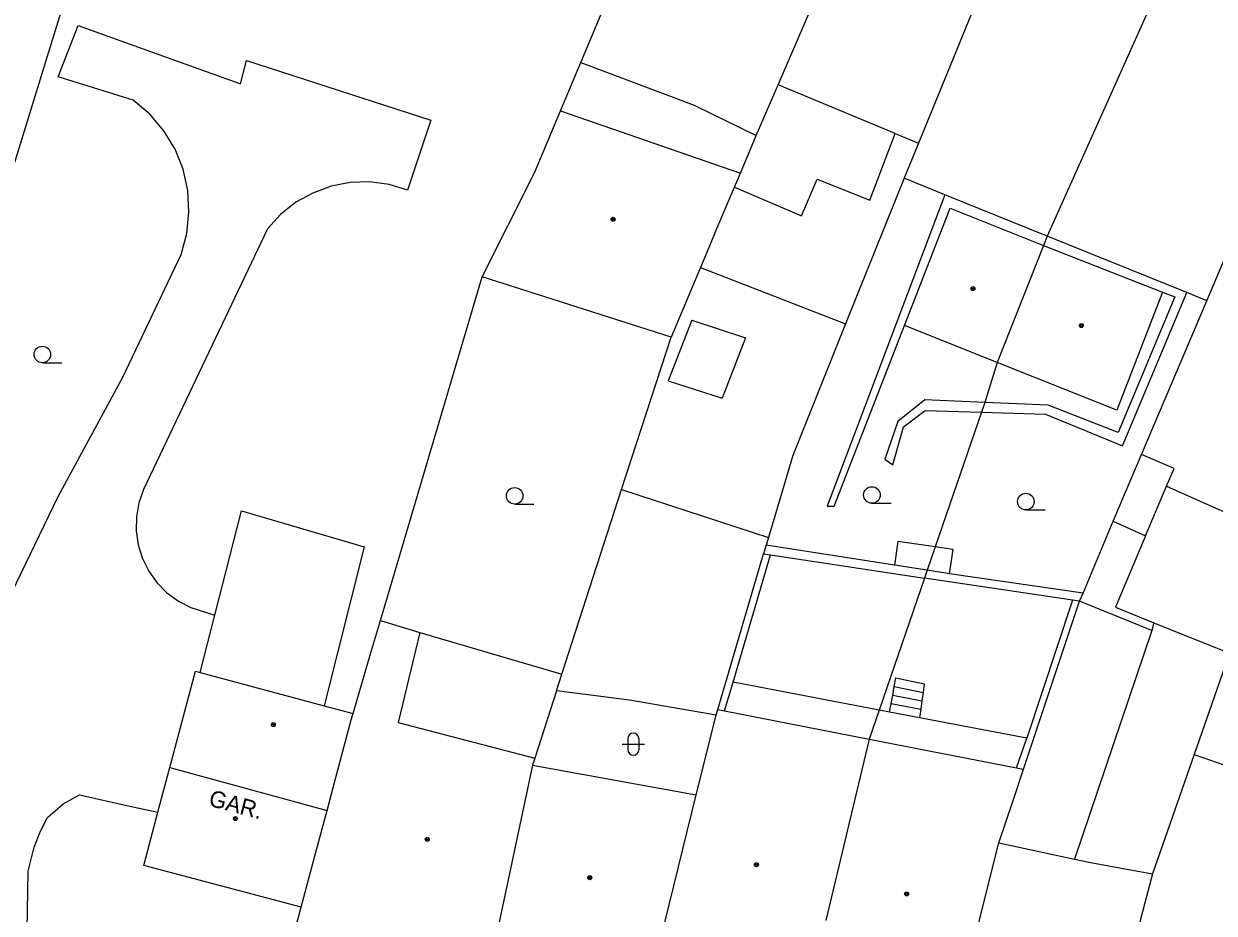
# Model space of a CAD drawing. Extents: x -595546 to -593986, y -1160845 to -1159202.
# Drawn here: x -594818.9 to -594765, y -1160746.3 to -1160706 of the extents above; entities that cross this region are included whole.
import ezdxf

# ---------------------------------------------------------------- set-up
doc = ezdxf.new("R2010")
doc.units = 0
for name, color, linetype in [('DOP - budovy nerozlisene - VP', 7, 'Continuous'), ('DOP - kresba z DSPS bez souradnic', 7, 'Continuous'), ('DOP - rozhrani ploch obecne', 7, 'Continuous'), ('Level 36', 7, 'Continuous'), ('Level 39', 7, 'Continuous'), ('TM - budovy zdene_ betonove - VP', 7, 'Continuous'), ('TM - letecke snimky - pomocna linie', 7, 'Continuous'), ('TM - plot drateny_ kovovy - VP', 7, 'Continuous'), ('TM - pomocna konstrukcni linie', 7, 'Continuous'), ('TM - popis objektu', 7, 'Continuous')]:
    doc.layers.add(name, color=color, linetype=linetype)

msp = doc.modelspace()

# ---------------------------------------------------------------- linework, layer by layer
at = {"layer": 'DOP - budovy nerozlisene - VP'}
for points in [[(-594778.99, -1160719.69), (-594776.92, -1160714.38)], [(-594776.92, -1160714.38), (-594772.69, -1160716.06)], [(-594772.69, -1160716.06), (-594774.79, -1160721.37)], [(-594772.69, -1160716.06), (-594767.3, -1160718.18)], [(-594767.3, -1160718.18), (-594769.37, -1160723.52)], [(-594774.79, -1160721.37), (-594778.99, -1160719.69)], [(-594769.37, -1160723.52), (-594774.79, -1160721.37)]]:
    msp.add_lwpolyline(points, dxfattribs=at)
at = {"layer": 'DOP - kresba z DSPS bez souradnic'}
for points in [[(-594777.16, -1160713.77), (-594782.49, -1160727.87)], [(-594766.75, -1160718.39), (-594769.31, -1160724.54)], [(-594769.11, -1160725.13), (-594766.2, -1160718.2)], [(-594767.3, -1160718.18), (-594766.75, -1160718.39)], [(-594782.17, -1160727.87), (-594778.99, -1160719.69)], [(-594778.07, -1160723.05), (-594779.29, -1160724.04)], [(-594775.34, -1160723.17), (-594778.07, -1160723.05)], [(-594772.48, -1160723.29), (-594775.34, -1160723.17)], [(-594779.03, -1160724.27), (-594778.05, -1160723.53)], [(-594778.05, -1160723.53), (-594775.5, -1160723.61)], [(-594775.5, -1160723.61), (-594772.6, -1160723.7)], [(-594772.6, -1160723.7), (-594769.11, -1160725.13)], [(-594769.31, -1160724.54), (-594772.48, -1160723.29)], [(-594779.29, -1160724.04), (-594779.87, -1160725.74)], [(-594779.51, -1160726), (-594779.03, -1160724.27)], [(-594779.87, -1160725.74), (-594779.51, -1160726)], [(-594782.49, -1160727.87), (-594782.17, -1160727.87)], [(-594779.44, -1160730.54), (-594785.25, -1160729.64)], [(-594779.28, -1160729.47), (-594779.44, -1160730.54)], [(-594777.6, -1160729.71), (-594779.28, -1160729.47)], [(-594776.78, -1160729.83), (-594777.6, -1160729.71)], [(-594768.07, -1160729.21), (-594769.43, -1160732.44)], [(-594786.74, -1160735.83), (-594785.05, -1160730.07)], [(-594776.94, -1160730.93), (-594776.78, -1160729.83)], [(-594777.96, -1160730.77), (-594779.44, -1160730.54)], [(-594776.94, -1160730.93), (-594777.96, -1160730.77)], [(-594770.9, -1160731.8), (-594776.94, -1160730.93)], [(-594771.38, -1160732.12), (-594773.45, -1160738.37)], [(-594767.79, -1160733.5), (-594771.06, -1160732.17)], [(-594769.43, -1160732.44), (-594767.69, -1160733.15)], [(-594767.69, -1160733.15), (-594767.79, -1160733.5)], [(-594767.69, -1160733.15), (-594764.27, -1160734.53)], [(-594779.45, -1160736.03), (-594779.38, -1160735.64)], [(-594779.38, -1160735.64), (-594778.09, -1160735.91)], [(-594787.13, -1160737.14), (-594786.74, -1160735.83)], [(-594780.14, -1160737.1), (-594786.74, -1160735.83)], [(-594779.52, -1160736.42), (-594779.45, -1160736.03)], [(-594779.45, -1160736.03), (-594778.14, -1160736.3)], [(-594778.09, -1160735.91), (-594778.14, -1160736.3)], [(-594779.59, -1160736.8), (-594779.52, -1160736.42)], [(-594779.52, -1160736.42), (-594778.2, -1160736.68)], [(-594778.2, -1160736.68), (-594778.25, -1160737.06)], [(-594778.14, -1160736.3), (-594778.2, -1160736.68)], [(-594779.66, -1160737.19), (-594780.14, -1160737.1)], [(-594779.66, -1160737.19), (-594779.59, -1160736.8)], [(-594778.3, -1160737.45), (-594779.66, -1160737.19)], [(-594779.59, -1160736.8), (-594778.25, -1160737.06)], [(-594778.25, -1160737.06), (-594778.3, -1160737.45)], [(-594773.45, -1160738.37), (-594778.3, -1160737.45)], [(-594773.92, -1160739.72), (-594773.45, -1160738.37)]]:
    msp.add_lwpolyline(points, dxfattribs=at)
at = {"layer": 'DOP - rozhrani ploch obecne'}
for points in [[(-594784.71, -1160708.79), (-594772.21, -1160679.83)], [(-594768.54, -1160687.45), (-594778.35, -1160711.43)], [(-594765, -1160698.87), (-594772.53, -1160715.64)], [(-594765.3, -1160718.57), (-594756.87, -1160698.61)], [(-594793.65, -1160707.78), (-594788.51, -1160709.71)], [(-594785.7, -1160711.09), (-594784.71, -1160708.79)], [(-594788.51, -1160709.71), (-594785.7, -1160711.09)], [(-594786.42, -1160712.79), (-594785.7, -1160711.09)], [(-594778.35, -1160711.43), (-594779, -1160713.02)], [(-594779, -1160713.02), (-594781.65, -1160719.61)], [(-594777.16, -1160713.77), (-594779, -1160713.02)], [(-594772.53, -1160715.64), (-594777.16, -1160713.77)], [(-594772.53, -1160715.64), (-594772.69, -1160716.06)], [(-594766.2, -1160718.2), (-594772.53, -1160715.64)], [(-594765.3, -1160718.57), (-594766.2, -1160718.2)], [(-594768.25, -1160725.53), (-594765.3, -1160718.57)], [(-594781.65, -1160719.61), (-594784.05, -1160725.57)], [(-594791.8, -1160727.12), (-594789.56, -1160720.22)], [(-594774.79, -1160721.37), (-594775.34, -1160723.17)], [(-594775.34, -1160723.17), (-594775.5, -1160723.61)], [(-594775.5, -1160723.61), (-594777.6, -1160729.71)], [(-594784.05, -1160725.57), (-594785.15, -1160729.29)], [(-594769.53, -1160728.54), (-594768.25, -1160725.53)], [(-594768.07, -1160729.21), (-594767.12, -1160726.96)], [(-594767.12, -1160726.96), (-594762.14, -1160729.18)], [(-594794.51, -1160735.48), (-594791.8, -1160727.12)], [(-594770.9, -1160731.8), (-594769.53, -1160728.54)], [(-594769.53, -1160728.54), (-594768.07, -1160729.21)], [(-594785.25, -1160729.64), (-594785.37, -1160730.02)], [(-594785.15, -1160729.29), (-594785.25, -1160729.64)], [(-594777.6, -1160729.71), (-594777.96, -1160730.77)], [(-594787.44, -1160737.08), (-594785.37, -1160730.02)], [(-594785.37, -1160730.02), (-594785.05, -1160730.07)], [(-594785.05, -1160730.07), (-594778.08, -1160731.12)], [(-594777.96, -1160730.77), (-594778.08, -1160731.12)], [(-594778.08, -1160731.12), (-594780.14, -1160737.1)], [(-594771.38, -1160732.12), (-594778.08, -1160731.12)], [(-594771.06, -1160732.17), (-594770.9, -1160731.8)], [(-594773.6, -1160739.78), (-594771.06, -1160732.17)], [(-594771.06, -1160732.17), (-594771.38, -1160732.12)], [(-594764.27, -1160734.53), (-594765.87, -1160739.11)], [(-594794.75, -1160736.23), (-594794.51, -1160735.48)], [(-594794.75, -1160736.23), (-594795.73, -1160739.28)], [(-594791.44, -1160736.65), (-594794.75, -1160736.23)], [(-594787.52, -1160737.33), (-594791.44, -1160736.65)], [(-594780.14, -1160737.1), (-594780.59, -1160738.42)]]:
    msp.add_lwpolyline(points, dxfattribs=at)
at = {"layer": 'Level 36'}
for p, q in [((-594818.03, -1160721.375), (-594817.155, -1160721.375)), ((-594796.64, -1160727.775), (-594795.765, -1160727.775)), ((-594780.46, -1160727.735), (-594779.585, -1160727.735)), ((-594773.49, -1160728.035), (-594772.615, -1160728.035)), ((-594791.766, -1160738.646), (-594790.766, -1160738.646)), ((-594791.516, -1160738.396), (-594791.516, -1160738.896)), ((-594791.016, -1160738.396), (-594791.016, -1160738.896))]:
    msp.add_line(p, q, dxfattribs=at)
for centre in [(-594818.03, -1160721), (-594796.64, -1160727.4), (-594780.46, -1160727.36), (-594773.49, -1160727.66)]:
    msp.add_circle(centre, 0.375, dxfattribs=at)
for centre, start, end in [((-594791.266, -1160738.396), 0, 180), ((-594791.266, -1160738.896), 180, 0)]:
    msp.add_arc(centre, 0.25, start, end, dxfattribs=at)
at = {"layer": 'Level 39'}
for centre, radius in [((-594792.18, -1160714.88), 0.09), ((-594792.18, -1160714.88), 0.0398), ((-594775.89, -1160718.02), 0.09), ((-594775.89, -1160718.02), 0.0398), ((-594770.98, -1160719.69), 0.09), ((-594770.98, -1160719.69), 0.0398), ((-594807.57, -1160737.76), 0.09), ((-594807.57, -1160737.76), 0.0398), ((-594809.29, -1160742.01), 0.09), ((-594809.29, -1160742.01), 0.0398), ((-594800.6, -1160742.95), 0.09), ((-594800.6, -1160742.95), 0.0398), ((-594785.69, -1160744.1), 0.09), ((-594785.69, -1160744.1), 0.0398), ((-594793.24, -1160744.69), 0.09), ((-594793.24, -1160744.69), 0.0398), ((-594778.89, -1160745.42), 0.09), ((-594778.89, -1160745.42), 0.0398)]:
    msp.add_circle(centre, radius, dxfattribs=at)
at = {"layer": 'TM - budovy zdene_ betonove - VP'}
for points in [[(-594795.74, -1160712.77), (-594794.57, -1160709.97)], [(-594794.57, -1160709.97), (-594788.76, -1160711.97)], [(-594788.76, -1160711.97), (-594786.42, -1160712.79)], [(-594798.11, -1160717.49), (-594795.74, -1160712.77)], [(-594786.69, -1160713.42), (-594786.42, -1160712.79)], [(-594787.57, -1160715.51), (-594786.69, -1160713.42)], [(-594787.57, -1160715.51), (-594788.23, -1160717.07)], [(-594788.23, -1160717.07), (-594789.56, -1160720.22)], [(-594789.56, -1160720.22), (-594798.11, -1160717.49)], [(-594803.96, -1160737.25), (-594803.17, -1160734.56), (-594802.72, -1160733.05)], [(-594802.72, -1160733.05), (-594800.93, -1160733.58)], [(-594800.93, -1160733.58), (-594801.91, -1160737.66)], [(-594812.26, -1160739.7), (-594811.1, -1160735.34), (-594810.88, -1160735.4)], [(-594810.88, -1160735.4), (-594805.27, -1160736.9)], [(-594805.27, -1160736.9), (-594803.96, -1160737.25)], [(-594804.05, -1160737.54), (-594803.96, -1160737.25)], [(-594787.52, -1160737.33), (-594787.44, -1160737.08)], [(-594787.44, -1160737.08), (-594787.13, -1160737.14)], [(-594787.13, -1160737.14), (-594780.59, -1160738.42)], [(-594804.86, -1160740.61), (-594804.05, -1160737.54)], [(-594801.91, -1160737.66), (-594795.73, -1160739.28)], [(-594788.42, -1160740.94), (-594787.52, -1160737.33)], [(-594780.59, -1160738.42), (-594782.55, -1160746.63)], [(-594780.59, -1160738.42), (-594773.92, -1160739.72)], [(-594795.73, -1160739.28), (-594795.83, -1160739.6)], [(-594765.87, -1160739.11), (-594767.76, -1160744.52)], [(-594765.87, -1160739.11), (-594764.48, -1160739.59)], [(-594812.8, -1160741.72), (-594812.26, -1160739.7)], [(-594795.83, -1160739.6), (-594797.92, -1160749.41)], [(-594795.83, -1160739.6), (-594788.42, -1160740.94)], [(-594774.07, -1160741.2), (-594773.6, -1160739.78)], [(-594773.92, -1160739.72), (-594773.6, -1160739.78)], [(-594805.13, -1160741.64), (-594804.86, -1160740.61)], [(-594790.84, -1160750.78), (-594788.42, -1160740.94)], [(-594774.71, -1160743.11), (-594774.07, -1160741.2)], [(-594806.31, -1160746.02), (-594813.44, -1160744.13), (-594812.8, -1160741.72)], [(-594805.64, -1160743.53), (-594805.13, -1160741.64)], [(-594777.29, -1160753.4), (-594774.71, -1160743.11)], [(-594774.71, -1160743.11), (-594773.31, -1160743.41)], [(-594806.31, -1160746.02), (-594805.64, -1160743.53)], [(-594773.31, -1160743.41), (-594771.29, -1160743.85)], [(-594771.29, -1160743.85), (-594770.63, -1160743.99)], [(-594770.63, -1160743.99), (-594767.76, -1160744.52)], [(-594767.76, -1160744.52), (-594770.49, -1160754.87)], [(-594806.76, -1160747.71), (-594806.31, -1160746.02)]]:
    msp.add_lwpolyline(points, dxfattribs=at)
at = {"layer": 'TM - letecke snimky - pomocna linie'}
for points in [[(-594819.63, -1160732.22), (-594817.31, -1160727.43), (-594814.38, -1160722.02), (-594811.75, -1160716.47), (-594811.49, -1160715.52), (-594811.39, -1160714.55), (-594811.44, -1160713.57), (-594811.66, -1160712.61), (-594812.02, -1160711.7), (-594812.53, -1160710.87), (-594813.17, -1160710.12), (-594813.92, -1160709.49), (-594817.31, -1160708.43), (-594816.41, -1160706.1), (-594809.05, -1160708.75), (-594808.79, -1160707.69), (-594800.43, -1160710.39), (-594801.49, -1160713.56), (-594802.33, -1160713.31), (-594803.21, -1160713.19), (-594804.09, -1160713.22), (-594804.95, -1160713.38), (-594805.78, -1160713.69), (-594806.55, -1160714.11), (-594807.24, -1160714.66), (-594807.84, -1160715.31), (-594813.45, -1160727.11), (-594813.66, -1160727.72), (-594813.77, -1160728.35), (-594813.78, -1160728.99), (-594813.69, -1160729.62), (-594813.5, -1160730.24), (-594813.21, -1160730.81), (-594812.84, -1160731.33), (-594812.39, -1160731.79), (-594811.87, -1160732.17), (-594811.3, -1160732.46), (-594810.22, -1160732.81)], [(-594779.41, -1160710.99), (-594784.71, -1160708.79)], [(-594786.69, -1160713.42), (-594783.65, -1160714.72), (-594782.94, -1160713.06), (-594780.56, -1160714.01), (-594779.41, -1160710.99)], [(-594779.41, -1160710.99), (-594778.35, -1160711.43)], [(-594788.23, -1160717.07), (-594781.65, -1160719.61)], [(-594788.62, -1160719.45), (-594789.69, -1160722.19), (-594787.25, -1160722.98)], [(-594788.62, -1160719.45), (-594786.18, -1160720.24), (-594787.25, -1160722.98)], [(-594767.12, -1160726.96), (-594766.78, -1160726.16), (-594768.25, -1160725.53)], [(-594791.8, -1160727.12), (-594785.15, -1160729.29)], [(-594810.22, -1160732.81), (-594809.01, -1160728.08), (-594803.45, -1160729.71), (-594805.27, -1160736.9)], [(-594810.88, -1160735.4), (-594810.22, -1160732.81)], [(-594767.79, -1160733.5), (-594771.29, -1160743.85)], [(-594800.93, -1160733.58), (-594794.51, -1160735.48)], [(-594818.84, -1160754.16), (-594818.68, -1160744.4), (-594818.4, -1160743.3), (-594818.11, -1160742.58), (-594817.8, -1160741.97), (-594817.08, -1160741.35), (-594816.35, -1160740.93), (-594814.07, -1160741.45), (-594812.8, -1160741.72)]]:
    msp.add_lwpolyline(points, dxfattribs=at)
at = {"layer": 'TM - plot drateny_ kovovy - VP'}
for points in [[(-594793.65, -1160707.78), (-594786.2, -1160690.03)], [(-594816.67, -1160703.77), (-594827.39, -1160738.53)], [(-594794.57, -1160709.97), (-594793.65, -1160707.78)], [(-594802.72, -1160733.05), (-594798.11, -1160717.49)]]:
    msp.add_lwpolyline(points, dxfattribs=at)
at = {"layer": 'TM - pomocna konstrukcni linie'}
msp.add_lwpolyline([(-594812.26, -1160739.7), (-594805.13, -1160741.64)], dxfattribs=at)

# ---------------------------------------------------------------- texts
at = {"layer": 'TM - popis objektu'}
msp.add_text('GAR.', height=0.75, rotation=345.1574, dxfattribs=at).set_placement((-594810.54, -1160741.42))

doc.saveas('drawing.dxf')
